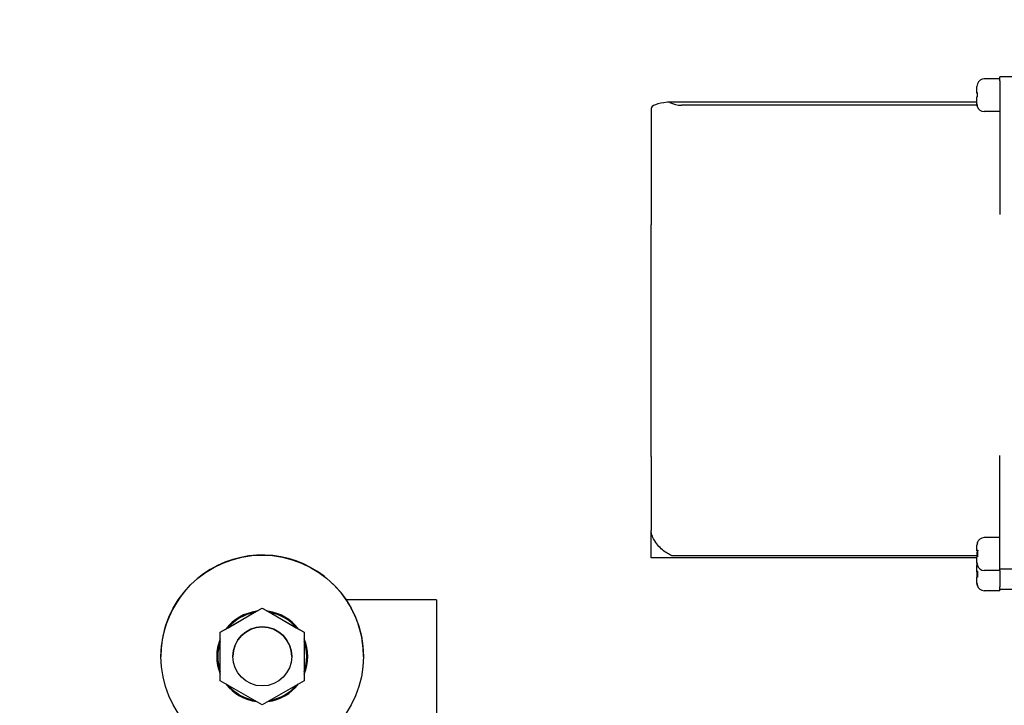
# Model space of a CAD drawing. Header units: inches. Extents: x 18 to 846, y -44 to 561.
# Tile 291 of 637: x 281.02 to 289.14, y 481.65 to 487.3. Entities that reach past the tile are written whole.
import ezdxf

# ---------------------------------------------------------------- set-up
doc = ezdxf.new("R2010")
doc.units = ezdxf.units.IN
doc.header["$LTSCALE"] = 24
doc.header["$MEASUREMENT"] = 0
doc.layers.add('Dimension (ANSI)', color=7, linetype='Continuous', lineweight=25)
doc.layers.add('Visible (ANSI)', color=7, linetype='Continuous', lineweight=30)
doc.styles.add('Note Text (ANSI)', font='tahoma.ttf')
doc.dimstyles.new('SB Fraction-16 (ANSI)', dxfattribs={"dimscale": 24, "dimtxt": 0.125, "dimasz": 0.098425, "dimexe": 0.125, "dimexo": 0.0625, "dimgap": 0.031496, "dimtad": 0, "dimtih": 1, "dimtoh": 1, "dimdec": 4, "dimrnd": 1e-08, "dimzin": 0, "dimdsep": 46, "dimlunit": 5, "dimtxsty": 'Note Text (ANSI)', "dimcen": 0.09, "dimdle": 0.393701, "dimclrd": 256, "dimclre": 256, "dimclrt": 256, "dimadec": 0, "dimazin": 3, "dimtfac": 0.96, "dimtofl": 0, "dimtmove": 0, "dimatfit": 3, "dimfxl": 1, "dimfrac": 2, "dimtolj": 1, "dimtzin": 12, "dimlwd": -1, "dimlwe": -1, "dimarcsym": 0})

# ---------------------------------------------------------------- blocks, each defined once
blk = doc.blocks.new('*D18')
at = {"layer": 'Defpoints', "color": 0, "transparency": 16777216}
for p in [(349.6784, 522.0867), (260.8595, 408.0867), (349.6784, 408.0867)]:
    blk.add_point(p, dxfattribs=at)
at = {"layer": 'Dimension (ANSI)', "transparency": 16777216}
for p, q in [((348.1784, 522.0867), (257.8595, 522.0867)), ((260.8595, 519.7245), (260.8595, 464.3476)), ((260.8595, 410.4489), (260.8595, 459.8257)), ((348.1784, 408.0867), (257.8595, 408.0867))]:
    blk.add_line(p, q, dxfattribs=at)
for points in [[(260.4658, 519.7245), (261.2532, 519.7245), (260.8595, 522.0867)], [(260.4658, 410.4489), (261.2532, 410.4489), (260.8595, 408.0867)]]:
    blk.add_solid(points, dxfattribs=at)
at = {"layer": 'Dimension (ANSI)', "transparency": 16777216, "insert": (257.7598, 463.5917), "char_height": 3, "attachment_point": 1, "style": 'Note Text (ANSI)'}
blk.add_mtext('\\A1;114', dxfattribs=at)

msp = doc.modelspace()

# ---------------------------------------------------------------- linework, layer by layer
at = {"layer": 'Visible (ANSI)'}
for p, q in [((289.09967, 486.81435), (288.97217, 486.81435)), ((289.09967, 486.79746), (289.09967, 486.83039)), ((289.22467, 486.83039), (289.09967, 486.83039)), ((289.09967, 486.79746), (289.09967, 485.69722)), ((288.91217, 486.70099), (288.91217, 486.75243)), ((288.91217, 486.69917), (288.91217, 486.70099)), ((288.91217, 486.69917), (288.91473, 486.69917)), ((288.91217, 486.69784), (288.91217, 486.69917)), ((288.91217, 486.69784), (288.91466, 486.69784)), ((288.91217, 486.69602), (288.91217, 486.69784)), ((288.91217, 486.62267), (286.36766, 486.62267)), ((288.91276, 486.59762), (286.47467, 486.59762)), ((288.91217, 486.60761), (288.91217, 486.66491)), ((288.91217, 486.60625), (288.91217, 486.60761)), ((286.22467, 486.57209), (286.22467, 485.61192)), ((289.09967, 486.54435), (288.97217, 486.54435)), ((286.22467, 483.70228), (286.22467, 485.61192)), ((286.22467, 483.70228), (286.22467, 483.09208)), ((289.09967, 482.84951), (289.09967, 483.7111)), ((286.22467, 482.86608), (286.22467, 483.09208)), ((289.09967, 483.03365), (288.97217, 483.03365)), ((288.91217, 482.92875), (288.91217, 482.97077)), ((288.91217, 482.86608), (286.22467, 482.86608)), ((288.91471, 482.8833), (286.40467, 482.8833)), ((288.91217, 482.92715), (288.91217, 482.92875)), ((288.91217, 482.92715), (288.91754, 482.92715)), ((288.91217, 482.9257), (288.91217, 482.92715)), ((288.91217, 482.9257), (288.91738, 482.9257)), ((288.91217, 482.92397), (288.91217, 482.9257)), ((288.91217, 482.82812), (288.91217, 482.87453)), ((288.91581, 482.92322), (288.91713, 482.92322)), ((288.91217, 482.82555), (288.91217, 482.82812)), ((288.91217, 482.80286), (288.91217, 482.8032)), ((288.91217, 482.75664), (288.91217, 482.80286)), ((289.09967, 482.76365), (289.09967, 482.84951)), ((288.91217, 482.75505), (288.91217, 482.75664)), ((288.91217, 482.75505), (288.91672, 482.75505)), ((288.91217, 482.75353), (288.91217, 482.75505)), ((288.91217, 482.75353), (288.9166, 482.75353)), ((288.91217, 482.75174), (288.91217, 482.75353)), ((288.91217, 482.66162), (288.91217, 482.70726)), ((288.91454, 482.75114), (288.91642, 482.75114)), ((289.09967, 482.76365), (288.97217, 482.76365)), ((289.22467, 482.77419), (289.09967, 482.77419)), ((289.09967, 482.76365), (289.09967, 482.6279)), ((288.91217, 482.65824), (288.91217, 482.66162)), ((289.09967, 482.61023), (289.09967, 482.6279)), ((289.09967, 482.59638), (288.97217, 482.59638)), ((289.09967, 482.61023), (289.09967, 482.6082)), ((289.09967, 482.59638), (289.09967, 482.6082)), ((289.22467, 482.60638), (289.09967, 482.60638)), ((284.45552, 482.52025), (283.71111, 482.52025)), ((284.45552, 482.52025), (284.45552, 481.58025)), ((282.67252, 482.25371), (283.01802, 482.45319)), ((282.73785, 482.29148), (282.95269, 482.41551)), ((282.95269, 482.41551), (283.01802, 482.45323)), ((283.01802, 482.45323), (283.08335, 482.41551)), ((283.01802, 482.45323), (283.01802, 482.45319)), ((283.01802, 482.45319), (283.36352, 482.25371)), ((283.08335, 482.41551), (283.29819, 482.29148)), ((282.67252, 482.25376), (282.73785, 482.29148)), ((282.67252, 482.25376), (282.67252, 482.25371)), ((282.67252, 481.85476), (282.67252, 482.25371)), ((283.29819, 482.29148), (283.36352, 482.25376)), ((283.36352, 482.25376), (283.36352, 482.25371)), ((283.36352, 482.25371), (283.36352, 481.85476)), ((282.18302, 482.05477), (282.18302, 482.05437)), ((282.64302, 482.05437), (282.64302, 482.0543)), ((282.65093, 482.0543), (282.65093, 482.05428)), ((282.77502, 482.05424), (282.77502, 482.05419)), ((283.26102, 482.05424), (283.26102, 482.05419)), ((283.38511, 482.0543), (283.38511, 482.05428)), ((283.39302, 482.05437), (283.39302, 482.0543)), ((283.85302, 482.05447), (283.85302, 482.05437)), ((283.01802, 481.65529), (282.67252, 481.85476)), ((283.36352, 481.85476), (283.01802, 481.65529))]:
    msp.add_line(p, q, dxfattribs=at)
for centre, radius in [((283.01802, 482.05437), 0.835), ((283.01802, 482.05419), 0.243)]:
    msp.add_circle(centre, radius, dxfattribs=at)
for centre, radius, start, end in [((288.97217, 486.75435), 0.06, 90, 160.89822), ((288.97217, 486.60435), 0.06, 194.760516, 270), ((288.97217, 482.97365), 0.06, 90, 164.472559), ((283.01802, 482.05477), 0.835, 33.880976, 180), ((288.97217, 482.82365), 0.06, 197.440268, 270), ((288.97217, 482.65638), 0.06, 197.440268, 270), ((283.01802, 482.05437), 0.375, 97.092109, 142.907893), ((283.01802, 482.0543), 0.375, 97.117981, 142.88202), ((283.01802, 482.0543), 0.36709, 100.247646, 139.752356), ((283.01802, 482.05428), 0.36709, 100.252125, 139.747877), ((283.01802, 482.05437), 0.375, 37.092106, 82.907892), ((283.01802, 482.0543), 0.375, 37.117979, 82.882019), ((283.01802, 482.0543), 0.36709, 40.247644, 79.752355), ((283.01802, 482.05428), 0.36709, 40.252123, 79.747876), ((283.01802, 482.05424), 0.243, 0, 180), ((283.01802, 482.05437), 0.375, 157.121792, 180), ((283.01802, 482.0543), 0.375, 157.121791, 202.878208), ((283.01802, 482.0543), 0.36709, 160.252125, 180), ((283.01802, 482.05428), 0.36709, 160.252124, 199.747875), ((283.01802, 482.05437), 0.375, 0, 22.878208), ((283.01802, 482.0543), 0.375, 337.121791, 22.878208), ((283.01802, 482.0543), 0.36709, 0, 19.747875), ((283.01802, 482.05428), 0.36709, 340.252124, 19.747875), ((283.01802, 482.0543), 0.375, 217.141143, 262.858855), ((283.01802, 482.05428), 0.36709, 220.270391, 259.729608), ((283.01802, 482.0543), 0.375, 277.141145, 322.858856), ((283.01802, 482.05428), 0.36709, 280.270393, 319.729609)]:
    msp.add_arc(centre, radius, start, end, dxfattribs=at)
for centre, major_axis, ratio, start_param in [((286.47467, 486.57209), (-0.25, 0), 0.2255551, 5.1889808), ((286.47467, 486.89852), (0, -0.30089), 0.8308553, 5.8874894)]:
    msp.add_ellipse(centre, major_axis=major_axis, ratio=ratio, start_param=start_param, end_param=6.2831853, dxfattribs=at)
for points in [[(288.91617, 486.77454), (288.91366, 486.76775), (288.91217, 486.7595), (288.91217, 486.75243)], [(288.91217, 486.70099), (288.91217, 486.70119), (288.91317, 486.70141), (288.91488, 486.70162)], [(288.91458, 486.69543), (288.91305, 486.69562), (288.91217, 486.69583), (288.91217, 486.69602)], [(288.91475, 486.66552), (288.91312, 486.66532), (288.91217, 486.6651), (288.91217, 486.66491)], [(288.91217, 486.60761), (288.91217, 486.60199), (288.91311, 486.59563), (288.91471, 486.58984)], [(288.91441, 486.58962), (288.91299, 486.5951), (288.91217, 486.601), (288.91217, 486.60625)], [(288.91465, 486.66551), (288.9146, 486.66703), (288.91456, 486.66854), (288.91453, 486.67003)], [(288.91522, 482.9904), (288.91329, 482.98412), (288.91217, 482.97699), (288.91217, 482.97077)], [(288.91581, 482.92322), (288.9135, 482.92345), (288.91217, 482.92373), (288.91217, 482.92397)], [(288.91217, 482.82812), (288.91217, 482.82125), (288.91353, 482.81329), (288.91587, 482.80657)], [(288.91521, 482.80623), (288.91329, 482.81242), (288.91217, 482.81942), (288.91217, 482.82555)], [(288.91217, 482.8032), (288.91217, 482.80674), (288.91254, 482.81057), (288.91323, 482.81436)], [(288.91324, 482.81432), (288.91254, 482.81042), (288.91217, 482.80649), (288.91217, 482.80286)], [(288.91454, 482.75114), (288.91304, 482.75134), (288.91217, 482.75155), (288.91217, 482.75174)], [(288.91217, 482.66162), (288.91217, 482.65452), (288.9136, 482.64625), (288.91607, 482.63937)], [(288.9152, 482.63895), (288.91328, 482.64513), (288.91217, 482.65212), (288.91217, 482.65824)]]:
    msp.add_open_spline(points, degree=3, dxfattribs=at)
for points, knots in [([(288.91576, 486.77343), (288.91555, 486.77358), (288.91545, 486.77373), (288.91545, 486.77388), (288.91545, 486.77409), (288.91566, 486.77431), (288.91617, 486.77454)], [1.16268112, 1.16268112, 1.16268112, 1.16268112, 1.194499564, 1.194499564, 1.194499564, 1.241707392, 1.241707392, 1.241707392, 1.241707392]), ([(288.91488, 486.70162), (288.91445, 486.69506), (288.91429, 486.68859), (288.91429, 486.68247), (288.91429, 486.67703), (288.91442, 486.67132), (288.91475, 486.66552)], [1.188961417, 1.188961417, 1.188961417, 1.188961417, 1.235660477, 1.235660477, 1.235660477, 1.277135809, 1.277135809, 1.277135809, 1.277135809]), ([(286.37831, 486.62088), (286.37745, 486.62131), (286.37642, 486.62166), (286.37163, 486.62279), (286.36675, 486.62288), (286.36084, 486.62229), (286.36041, 486.62224), (286.35998, 486.62219)], [1.133466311, 1.133466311, 1.133466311, 1.133466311, 1.155438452, 1.155438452, 1.224953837, 1.224953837, 1.230297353, 1.230297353, 1.230297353, 1.230297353]), ([(288.91471, 486.58984), (288.91429, 486.58961), (288.91414, 486.58938), (288.91414, 486.58917), (288.91414, 486.58914), (288.91414, 486.5891), (288.91415, 486.58907)], [1.194654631, 1.194654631, 1.194654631, 1.194654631, 1.241877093, 1.241877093, 1.241877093, 1.249674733, 1.249674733, 1.249674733, 1.249674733]), ([(286.40467, 482.8833), (286.40222, 482.8833), (286.40046, 482.88374), (286.39714, 482.88466), (286.39564, 482.88518), (286.39113, 482.88686), (286.38826, 482.8881), (286.3794, 482.89217), (286.37331, 482.89532), (286.35459, 482.90593), (286.34118, 482.91484), (286.31503, 482.93545), (286.30185, 482.94745), (286.27687, 482.97452), (286.26505, 482.98957), (286.2472, 483.01812), (286.24021, 483.03156), (286.23005, 483.05734), (286.22689, 483.06965), (286.22497, 483.08393), (286.22468, 483.08818), (286.22467, 483.09208)], [1.20266776, 1.20266776, 1.20266776, 1.20266776, 1.22134177, 1.22134177, 1.24001578, 1.24001578, 1.2773638, 1.2773638, 1.35205984, 1.35205984, 1.50145191, 1.50145191, 1.65084399, 1.65084399, 1.80023607, 1.80023607, 1.90876096, 1.90876096, 2.01728585, 2.01728585, 2.06369857, 2.06369857, 2.06369857, 2.06369857]), ([(288.91479, 482.98903), (288.91447, 482.98923), (288.91434, 482.98942), (288.91434, 482.98961), (288.91434, 482.98986), (288.91457, 482.99013), (288.91522, 482.9904)], [1.192532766, 1.192532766, 1.192532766, 1.192532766, 1.23376427, 1.23376427, 1.23376427, 1.289680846, 1.289680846, 1.289680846, 1.289680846]), ([(288.91217, 482.92875), (288.91217, 482.92902), (288.91389, 482.92934), (288.91715, 482.92962), (288.91749, 482.92964), (288.91785, 482.92967)], [0.178641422, 0.178641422, 0.178641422, 0.178641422, 0.238746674, 0.238746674, 0.245179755, 0.245179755, 0.245179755, 0.245179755]), ([(288.9177, 482.87544), (288.91739, 482.87542), (288.9171, 482.87539), (288.91389, 482.87512), (288.91217, 482.8748), (288.91217, 482.87453)], [1.399963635, 1.399963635, 1.399963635, 1.399963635, 1.405545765, 1.405545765, 1.465319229, 1.465319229, 1.465319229, 1.465319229]), ([(288.91515, 482.87521), (288.91465, 482.88217), (288.91447, 482.88903), (288.91447, 482.89552), (288.91447, 482.90429), (288.91481, 482.91376), (288.91581, 482.92322)], [1.17944835, 1.17944835, 1.17944835, 1.17944835, 1.22888495, 1.22888495, 1.22888495, 1.2957824, 1.2957824, 1.2957824, 1.2957824]), ([(288.91785, 482.92967), (288.91664, 482.92023), (288.91618, 482.91074), (288.91618, 482.90197), (288.91618, 482.89356), (288.9166, 482.88449), (288.9177, 482.87544)], [1.10418952, 1.10418952, 1.10418952, 1.10418952, 1.17109762, 1.17109762, 1.17109762, 1.23522495, 1.23522495, 1.23522495, 1.23522495]), ([(288.91587, 482.80657), (288.91517, 482.8063), (288.91491, 482.80603), (288.91491, 482.80578), (288.91491, 482.80575), (288.91492, 482.80571), (288.91493, 482.80567)], [1.157137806, 1.157137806, 1.157137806, 1.157137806, 1.213050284, 1.213050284, 1.213050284, 1.221077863, 1.221077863, 1.221077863, 1.221077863]), ([(288.91217, 482.75664), (288.91217, 482.7569), (288.9139, 482.75722), (288.91685, 482.75747), (288.9169, 482.75747), (288.91695, 482.75747)], [0.189292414, 0.189292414, 0.189292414, 0.189292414, 0.24814008, 0.24814008, 0.249114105, 0.249114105, 0.249114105, 0.249114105]), ([(288.91735, 482.70814), (288.9172, 482.70813), (288.91705, 482.70811), (288.91392, 482.70785), (288.91217, 482.70753), (288.91217, 482.70726)], [1.402124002, 1.402124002, 1.402124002, 1.402124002, 1.405003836, 1.405003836, 1.465318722, 1.465318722, 1.465318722, 1.465318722]), ([(288.91438, 482.70784), (288.91393, 482.71487), (288.91378, 482.72179), (288.91378, 482.72833), (288.91378, 482.73559), (288.91397, 482.74333), (288.91454, 482.75114)], [1.20641828, 1.20641828, 1.20641828, 1.20641828, 1.25629313, 1.25629313, 1.25629313, 1.31165388, 1.31165388, 1.31165388, 1.31165388]), ([(288.91695, 482.75747), (288.91618, 482.74967), (288.91588, 482.74192), (288.91588, 482.73467), (288.91588, 482.72625), (288.91629, 482.71719), (288.91735, 482.70814)], [1.12518687, 1.12518687, 1.12518687, 1.12518687, 1.18053169, 1.18053169, 1.18053169, 1.24465818, 1.24465818, 1.24465818, 1.24465818]), ([(288.91607, 482.63937), (288.91521, 482.63907), (288.91491, 482.63878), (288.91491, 482.63851), (288.91491, 482.63847), (288.91492, 482.63843), (288.91493, 482.6384)], [1.152229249, 1.152229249, 1.152229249, 1.152229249, 1.213050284, 1.213050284, 1.213050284, 1.221077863, 1.221077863, 1.221077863, 1.221077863]), ([(283.85302, 482.05442), (283.85302, 482.08327), (283.8515, 482.11283), (283.84518, 482.17271), (283.84023, 482.20301), (283.8214, 482.28962), (283.80337, 482.34161), (283.76834, 482.42362), (283.74879, 482.45949), (283.72709, 482.49573), (283.72114, 482.50499), (283.71315, 482.51725), (283.71111, 482.52025), (283.71111, 482.52025), (283.71111, 482.52025), (283.71111, 482.52025)], [1.8598161, 1.8598161, 1.8598161, 1.8598161, 2.0791394, 2.0791394, 2.3093232, 2.3093232, 2.7696908, 2.7696908, 3.2322711, 3.2322711, 3.4635612, 3.4635612, 3.6948513, 3.6948513, 3.6951419, 3.6951419, 3.6951419, 3.6951419])]:
    msp.add_open_spline(points, degree=3, knots=knots, dxfattribs=at)

# ---------------------------------------------------------------- dimensions: what is measured, and where the dimension line sits
at = {"layer": 'Dimension (ANSI)'}
dim = msp.add_linear_dim(base=(260.85953, 408.08668), p1=(349.67843, 522.08668), p2=(349.67843, 408.08668), angle=90, dimstyle='SB Fraction-16 (ANSI)', override={"dimgap": 0.031496, "dimdec": 4, "dimtol": 0, "dimlim": 0, "dimtp": 0, "dimtm": 0, "dimtdec": 2, "dimatfit": 1}, dxfattribs=at)
dim.commit()
dim.dimension.update_dxf_attribs({"geometry": '*D18', "text_midpoint": (260.85953, 462.08668), "dimtype": 160})

doc.saveas('drawing.dxf')
